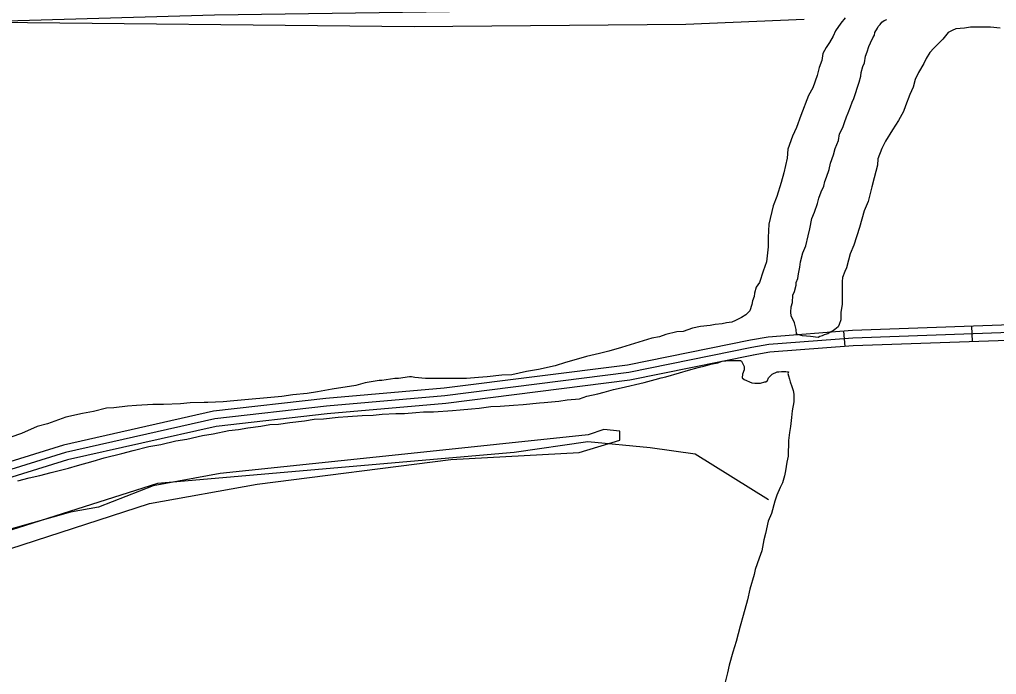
# Model space of a CAD drawing. Extents: x 3271442 to 3309282, y 752266 to 777610.
# Drawn here: x 3278148 to 3280060, y 759871 to 761152 of the extents above; entities that cross this region are included whole.
import ezdxf

# ---------------------------------------------------------------- set-up
doc = ezdxf.new("R2010")
doc.units = 0
for name, color, linetype in [('V-ROAD-CNTR', 7, 'Continuous'), ('V-SITE-VEGE', 7, 'Continuous'), ('V-TOPO-SHOR', 7, 'Continuous')]:
    doc.layers.add(name, color=color, linetype=linetype)

msp = doc.modelspace()

# ---------------------------------------------------------------- linework, layer by layer
at = {"layer": 'V-ROAD-CNTR'}
for p, q in [((3280012.7, 760521.9), (3280011.7, 760551.9)), ((3279763.5, 760512.5), (3279761.2, 760542.5))]:
    msp.add_line(p, q, dxfattribs=at)
for points in [[(3280160.9, 760557.1), (3279777.9, 760543.8), (3279612.8, 760530.8), (3279578.7, 760525)], [(3280159.1, 760542), (3279778.7, 760528.8), (3279614.6, 760515.9), (3279581.2, 760510.2)], [(3279578.2, 760524.9), (3279337.8, 760475.9), (3278978.9, 760430.5), (3278747.3, 760410.6), (3278528.1, 760385.6), (3278234.1, 760319.3), (3277137.3, 759978.5), (3277104.2, 759943), (3277117, 759919.7)], [(3279581.2, 760510.2), (3279340.3, 760461.1), (3278980.5, 760415.6), (3278748.8, 760395.7), (3278530.6, 760370.8), (3278238, 760304.8), (3277145.5, 759965.4), (3277122.6, 759940.7), (3277137.1, 759914.3), (3277176, 759842.1), (3277192.7, 759794.5), (3277263.5, 759379.5), (3277343.2, 759114.3)], [(3280157.4, 760526.9), (3279779.6, 760513.8), (3279616.5, 760501), (3279583.7, 760495.4)], [(3279584.2, 760495.5), (3279342.7, 760446.3), (3278982.1, 760400.7), (3278750.3, 760380.8), (3278533.1, 760356), (3278241.9, 760290.3), (3277153.8, 759952.3), (3277140.9, 759938.5), (3277150.2, 759921.5)]]:
    msp.add_lwpolyline(points, dxfattribs=at)
at = {"layer": 'V-SITE-VEGE'}
for p, q in [((3279476.4, 760471.1), (3279490.1, 760474.2)), ((3279490.1, 760474.2), (3279500.7, 760477.4)), ((3279500.7, 760477.4), (3279514.4, 760480.5)), ((3279514.4, 760480.5), (3279522.9, 760483.7)), ((3279522.9, 760483.7), (3279537.7, 760484.7)), ((3279537.7, 760484.7), (3279558.8, 760484.7)), ((3279558.8, 760484.7), (3279560.9, 760483.6)), ((3279560.9, 760483.6), (3279566.2, 760473.1)), ((3279566.2, 760473.1), (3279566.2, 760466.7)), ((3279403.4, 760451.1), (3279412.9, 760453.2)), ((3279412.9, 760453.2), (3279439.4, 760460.6)), ((3279439.4, 760460.6), (3279457.3, 760465.8)), ((3279457.3, 760465.8), (3279476.4, 760471.1)), ((3279563, 760458.3), (3279561.9, 760450.9)), ((3279566.2, 760466.7), (3279563, 760458.3)), ((3279613.7, 760450.8), (3279621.1, 760458.2)), ((3279621.1, 760458.2), (3279630.6, 760462.4)), ((3279630.6, 760462.4), (3279633.8, 760462.4)), ((3279633.8, 760462.4), (3279639.1, 760463.4)), ((3279639.1, 760463.4), (3279647.5, 760463.4)), ((3279647.5, 760463.4), (3279652.8, 760462.4)), ((3279652.8, 760462.4), (3279651.7, 760459.2)), ((3279651.7, 760459.2), (3279652.8, 760455)), ((3279652.8, 760455), (3279654.9, 760448.6)), ((3279325.2, 760431.2), (3279370.7, 760441.7)), ((3279370.7, 760441.7), (3279391.8, 760448)), ((3279391.8, 760448), (3279403.4, 760451.1)), ((3279561.9, 760450.9), (3279566.1, 760447.7)), ((3279566.1, 760447.7), (3279580.9, 760441.3)), ((3279580.9, 760441.3), (3279587.2, 760440.3)), ((3279587.2, 760440.3), (3279597.8, 760440.3)), ((3279597.8, 760440.3), (3279606.3, 760443.4)), ((3279606.3, 760443.4), (3279608.4, 760443.4)), ((3279608.4, 760443.4), (3279611.6, 760445.5)), ((3279611.6, 760445.5), (3279613.7, 760450.8)), ((3279654.9, 760448.6), (3279655.9, 760443.3)), ((3279655.9, 760443.3), (3279659.1, 760433.8)), ((3279659.1, 760433.8), (3279662.2, 760426.4)), ((3279243.8, 760410.2), (3279258.6, 760415.4)), ((3279258.6, 760415.4), (3279279.8, 760419.6)), ((3279279.8, 760419.6), (3279292.4, 760422.8)), ((3279292.4, 760422.8), (3279310.4, 760428)), ((3279310.4, 760428), (3279325.2, 760431.2)), ((3279662.2, 760426.4), (3279663.3, 760419)), ((3279663.3, 760419), (3279663.3, 760404.2)), ((3279070.5, 760394.6), (3279088.5, 760395.6)), ((3279088.5, 760395.6), (3279114.9, 760397.7)), ((3279114.9, 760397.7), (3279133.9, 760398.7)), ((3279133.9, 760398.7), (3279165.6, 760401.8)), ((3279165.6, 760401.8), (3279175.1, 760402.9)), ((3279175.1, 760402.9), (3279203.7, 760405)), ((3279203.7, 760405), (3279219.5, 760408.1)), ((3279219.5, 760408.1), (3279243.8, 760410.2)), ((3279663.3, 760404.2), (3279660.1, 760386.3)), ((3278790.5, 760375), (3278819, 760377)), ((3278819, 760377), (3278840.1, 760378.1)), ((3278840.1, 760378.1), (3278858.1, 760380.1)), ((3278858.1, 760380.1), (3278884.5, 760381.2)), ((3278884.5, 760381.2), (3278901.4, 760381.1)), ((3278901.4, 760381.1), (3278923.6, 760383.2)), ((3278923.6, 760383.2), (3278938.4, 760384.2)), ((3278938.4, 760384.2), (3278958.5, 760384.2)), ((3278958.5, 760384.2), (3278995.5, 760387.3)), ((3278995.5, 760387.3), (3279010.3, 760388.4)), ((3279010.3, 760388.4), (3279032.5, 760390.4)), ((3279032.5, 760390.4), (3279047.3, 760391.5)), ((3279047.3, 760391.5), (3279070.5, 760394.6)), ((3279660.1, 760386.3), (3279659, 760373.6)), ((3278620.3, 760356.2), (3278638.3, 760359.4)), ((3278638.3, 760359.4), (3278655.2, 760360.4)), ((3278655.2, 760360.4), (3278677.4, 760363.5)), ((3278677.4, 760363.5), (3278705.9, 760366.7)), ((3278705.9, 760366.7), (3278725, 760369.8)), ((3278725, 760369.8), (3278742.9, 760370.8)), ((3278742.9, 760370.8), (3278771.5, 760373.9)), ((3278771.5, 760373.9), (3278790.5, 760375)), ((3279659, 760373.6), (3279656.8, 760355.6)), ((3278475.6, 760331.1), (3278506.2, 760338.4)), ((3278506.2, 760338.4), (3278527.3, 760341.6)), ((3278527.3, 760341.6), (3278558, 760347.9)), ((3278558, 760347.9), (3278577, 760349.9)), ((3278577, 760349.9), (3278595, 760353.1)), ((3278595, 760353.1), (3278620.3, 760356.2)), ((3279260.8, 760339.6), (3278902.5, 760301.7)), ((3279291.8, 760350), (3279260.8, 760339.6)), ((3279322.8, 760346.5), (3279291.8, 760350)), ((3279322.8, 760329.3), (3279322.8, 760346.5)), ((3279654.7, 760344), (3279652.6, 760328.2)), ((3279656.8, 760355.6), (3279654.7, 760344)), ((3278401.6, 760316.4), (3278424.8, 760320.6)), ((3278424.8, 760320.6), (3278454.4, 760328)), ((3278454.4, 760328), (3278475.6, 760331.1)), ((3279243.6, 760305.1), (3279322.8, 760329.3)), ((3279652.6, 760328.2), (3279652.5, 760297.5)), ((3278313.8, 760294.4), (3278348.7, 760302.8)), ((3278348.7, 760302.8), (3278370.9, 760309.1)), ((3278370.9, 760309.1), (3278401.6, 760316.4)), ((3278902.5, 760301.7), (3278540.7, 760263.7)), ((3278992, 760291.3), (3279243.6, 760305.1)), ((3278262, 760279.7), (3278292.7, 760288.1)), ((3278292.7, 760288.1), (3278313.8, 760294.4)), ((3278613, 760243.1), (3278992, 760291.3)), ((3279649.3, 760285.9), (3279647.2, 760269)), ((3279652.5, 760297.5), (3279649.3, 760285.9)), ((3278188, 760259.7), (3278210.2, 760266)), ((3278210.2, 760266), (3278244.1, 760274.4)), ((3278244.1, 760274.4), (3278262, 760279.7)), ((3278540.7, 760263.7), (3278409.7, 760239.6)), ((3279647.2, 760269), (3279645.1, 760259.5)), ((3278144.7, 760249.2), (3278166.9, 760255.5)), ((3278166.9, 760255.5), (3278188, 760259.7)), ((3278402.8, 760205.1), (3278613, 760243.1)), ((3279640.8, 760245.8), (3279636.6, 760236.3)), ((3279645.1, 760259.5), (3279640.8, 760245.8)), ((3278409.7, 760239.6), (3278302.9, 760198.2)), ((3279636.6, 760236.3), (3279630.2, 760221.5)), ((3277872.2, 760032.7), (3278402.8, 760205.1)), ((3279626, 760209.9), (3279619.6, 760185.6)), ((3279630.2, 760221.5), (3279626, 760209.9)), ((3278247.8, 760187.9), (3277748.1, 760046.5)), ((3278302.9, 760198.2), (3278247.8, 760187.9)), ((3279619.6, 760185.6), (3279613.2, 760170.8)), ((3279613.2, 760170.8), (3279607.9, 760146.5)), ((3279604.7, 760133.8), (3279600.5, 760112.7)), ((3279607.9, 760146.5), (3279604.7, 760133.8)), ((3279600.5, 760112.7), (3279595.2, 760097.9)), ((3279595.2, 760097.9), (3279587.7, 760075.8)), ((3279587.7, 760075.8), (3279585.6, 760066.2)), ((3279585.6, 760066.2), (3279577.1, 760037.7)), ((3279577.1, 760037.7), (3279572.8, 760016.6)), ((3279572.8, 760016.6), (3279564.3, 759986)), ((3279564.3, 759986), (3279558, 759964.9)), ((3279558, 759964.9), (3279550.5, 759935.3)), ((3279550.5, 759935.3), (3279544.2, 759914.2)), ((3279544.2, 759914.2), (3279536.7, 759888.8)), ((3279536.7, 759888.8), (3279533.5, 759874)), ((3279533.5, 759874), (3279528.2, 759852.9))]:
    msp.add_line(p, q, dxfattribs=at)
for points in [[(3277969.5, 761162.3), (3277993.6, 761147.8), (3278037.1, 761147.8), (3278920.7, 761138.2), (3279451.9, 761143), (3279683.7, 761152.7)], [(3279763.8, 761155.3), (3279755.3, 761144.8), (3279744.7, 761130), (3279740.5, 761119.4), (3279733.1, 761106.8), (3279726.7, 761097.3), (3279720.3, 761085.6), (3279718.2, 761071.9), (3279712.9, 761058.2), (3279708.7, 761042.3), (3279700.2, 761018.1), (3279691.7, 761003.3), (3279676.8, 760964.2), (3279668.3, 760941), (3279660.9, 760924.1), (3279651.4, 760898.7), (3279650.3, 760880.8), (3279643.9, 760852.3), (3279638.6, 760833.2), (3279630.1, 760805.8), (3279622.7, 760787.8), (3279614.2, 760751.9), (3279613.1, 760725.5), (3279613, 760707.6), (3279609.8, 760678), (3279603.4, 760660), (3279596, 760637.8), (3279589.7, 760628.3), (3279586.5, 760616.7), (3279585.4, 760610.4), (3279582.2, 760601.9), (3279581.2, 760594.5), (3279576.9, 760581.9), (3279569.5, 760574.5), (3279561, 760569.2), (3279549.4, 760562.9), (3279542, 760559.7), (3279531.4, 760558.7), (3279523, 760556.6), (3279509.2, 760555.6), (3279499.7, 760553.5), (3279480.7, 760551.4), (3279464.9, 760548.2), (3279446.9, 760541.9), (3279434.2, 760540.9), (3279413.1, 760535.6), (3279400.4, 760531.4), (3279385.6, 760528.3), (3279360.2, 760520.9), (3279326.4, 760510.4), (3279301, 760503.1), (3279283, 760498.9), (3279257.7, 760492.6), (3279241.8, 760488.4), (3279216.5, 760481), (3279196.4, 760474.7), (3279163.6, 760467.4), (3279140.4, 760463.2), (3279111.8, 760456.9), (3279091.7, 760455.9), (3279063.2, 760452.7), (3279046.3, 760451.7), (3279023, 760449.6), (3278942.7, 760449.7), (3278921.6, 760451.9), (3278915.3, 760453), (3278911.1, 760453), (3278889.9, 760449.8), (3278882.5, 760449.8), (3278857.2, 760445.7), (3278851.9, 760445.7), (3278824.4, 760441.5), (3278806.4, 760436.2), (3278759.9, 760428.9), (3278731.4, 760423.7), (3278711.3, 760420.5), (3278682.8, 760417.4), (3278661.6, 760414.3), (3278567.6, 760406), (3278546.5, 760403.9), (3278516.9, 760402.9), (3278509.5, 760402.9), (3278482, 760401.9), (3278463, 760399.8), (3278430.2, 760398.8)], [(3279755.4, 760564.7), (3279752.3, 760555.2), (3279750.1, 760551), (3279743.8, 760545.7), (3279740.6, 760543.6), (3279734.3, 760540.4), (3279730, 760537.3), (3279726.9, 760536.2), (3279722.6, 760535.2), (3279718.4, 760533.1), (3279714.2, 760532), (3279711, 760529.9), (3279696.2, 760532), (3279680.4, 760533.1), (3279668.8, 760536.3), (3279667.7, 760545.8), (3279664.6, 760558.5), (3279658.2, 760572.2), (3279657.2, 760579.6), (3279658.3, 760590.2), (3279660.4, 760598.6), (3279661.5, 760612.4), (3279664.7, 760619.8), (3279667.9, 760632.4), (3279667.9, 760637.7), (3279671, 760645.1), (3279672.1, 760654.6), (3279675.3, 760667.3), (3279676.4, 760677.9), (3279680.6, 760695.8), (3279687, 760709.5), (3279691.2, 760728.6), (3279694.4, 760742.3), (3279698.7, 760762.4), (3279704, 760775), (3279709.3, 760791.9), (3279712.5, 760802.5), (3279716.7, 760815.2), (3279722, 760825.7), (3279724.2, 760835.2), (3279727.4, 760843.7), (3279732.7, 760858.5), (3279734.8, 760871.1), (3279741.2, 760887), (3279744.3, 760899.6), (3279750.7, 760915.5), (3279752.8, 760928.2), (3279759.2, 760940.8), (3279762.4, 760950.3), (3279766.6, 760961.9), (3279769.8, 760969.3), (3279774.1, 760981), (3279777.2, 760990.5), (3279780.4, 760997.8), (3279791, 761029.5), (3279794.2, 761041.1), (3279795.3, 761048.5), (3279798.5, 761060.2), (3279801.7, 761067.6), (3279803.8, 761080.2), (3279807, 761088.7), (3279810.2, 761099.2), (3279813.4, 761106.6), (3279817.6, 761116.1), (3279820.8, 761121.4), (3279821.8, 761126.7), (3279827.1, 761135.1), (3279828.2, 761138.3), (3279832.4, 761142.5), (3279835.6, 761146.7), (3279839.8, 761149.9), (3279845.1, 761152)], [(3280067, 761134.8), (3280048, 761136.9), (3280008.9, 761137), (3279997.2, 761134.9), (3279980.3, 761133.8), (3279972.9, 761130.7), (3279965.5, 761126.5), (3279962.4, 761123.3), (3279954.9, 761113.8), (3279937, 761095.9), (3279929.5, 761087.4), (3279922.1, 761075.8), (3279917.9, 761066.3), (3279907.3, 761048.4), (3279900.9, 761034.6), (3279896.7, 761019.9), (3279890.3, 761005.1), (3279881.8, 760982.9), (3279877.6, 760972.3), (3279868.1, 760954.4), (3279856.4, 760936.4), (3279842.6, 760914.3), (3279835.2, 760899.5), (3279827.8, 760879.4), (3279826.7, 760866.8), (3279820.3, 760842.5), (3279816.1, 760824.5), (3279808.6, 760796), (3279801.2, 760778), (3279791.7, 760745.3), (3279781, 760710.5), (3279773.6, 760693.6), (3279770.4, 760680.9), (3279766.2, 760666.1), (3279763, 760658.7), (3279758.7, 760647.1), (3279757.7, 760639.7), (3279757.6, 760594.3), (3279755.5, 760579.5), (3279755.4, 760564.7)], [(3278430.2, 760398.8), (3278409.1, 760398.8), (3278377.4, 760396.8), (3278359.4, 760395.7), (3278333, 760392.6), (3278318.2, 760391.6), (3278292.8, 760385.3), (3278271.7, 760381.1), (3278238.9, 760373.7), (3278203, 760361.1), (3278182.9, 760355.9), (3278152.3, 760342.2), (3278131.1, 760334.8)]]:
    msp.add_lwpolyline(points, dxfattribs=at)
at = {"layer": 'V-TOPO-SHOR'}
for points in [[(3279783.5, 761178.1), (3279598, 761171.3), (3279036.1, 761167.7), (3278529.5, 761160.8), (3278009, 761145.7), (3277729.4, 761139.7), (3277530.1, 761138.5), (3277405.5, 761139.6), (3277256, 761135.3), (3277208.9, 761130.1)], [(3279613.7, 760212.1), (3279470.5, 760301.9), (3279382, 760313.7), (3279260.3, 760325.7), (3279116.2, 760304.8), (3278418.1, 760244.1), (3277874.2, 760071.4)]]:
    msp.add_lwpolyline(points, dxfattribs=at)

doc.saveas('drawing.dxf')
